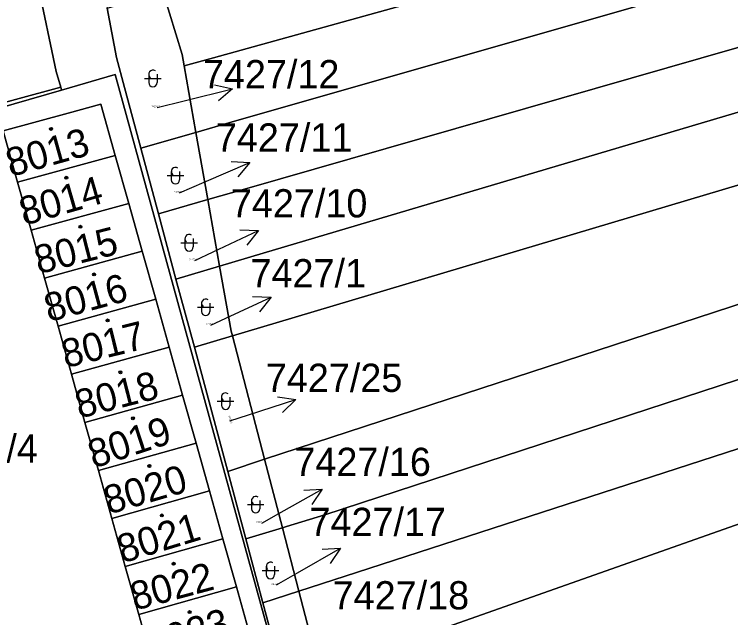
# Model space of a CAD drawing. Extents: x -596233 to -595156, y -1161235 to -1159375.
# Drawn here: x -595230.32 to -595187.2, y -1160231.16 to -1160194.84 of the extents above; entities that cross this region are included whole.
import ezdxf

# ---------------------------------------------------------------- set-up
doc = ezdxf.new("R2010")
doc.units = 0
for name, color, linetype in [('KN_KULTURY', 7, 'Continuous'), ('KN_PARC_CIS_POM', 7, 'Continuous'), ('KN_PARC_CIS_POZ', 7, 'Continuous'), ('KN_PARC_CIS_STAV', 7, 'Continuous'), ('KN_PARC_PLOCHA', 7, 'Continuous'), ('PARC_C_SIPKA', 7, 'Continuous'), ('parcely_l', 7, 'Continuous')]:
    doc.layers.add(name, color=color, linetype=linetype)

msp = doc.modelspace()

# ---------------------------------------------------------------- linework, layer by layer
at = {"layer": 'KN_KULTURY'}
for p, q in [((-595222.23, -1160198.45), (-595222.23, -1160198.95)), ((-595221.73, -1160198.45), (-595221.73, -1160198.95)), ((-595222.48, -1160198.7), (-595221.48, -1160198.7)), ((-595221.12, -1160204.55), (-595220.12, -1160204.55)), ((-595220.87, -1160204.3), (-595220.87, -1160204.8)), ((-595220.37, -1160204.3), (-595220.37, -1160204.8)), ((-595220.05, -1160208.34), (-595220.05, -1160208.84)), ((-595219.55, -1160208.34), (-595219.55, -1160208.84)), ((-595220.3, -1160208.59), (-595219.3, -1160208.59)), ((-595219.05, -1160212.23), (-595219.05, -1160212.73)), ((-595218.55, -1160212.23), (-595218.55, -1160212.73)), ((-595219.3, -1160212.48), (-595218.3, -1160212.48)), ((-595217.85, -1160217.88), (-595217.85, -1160218.38)), ((-595217.35, -1160217.88), (-595217.35, -1160218.38)), ((-595218.1, -1160218.13), (-595217.1, -1160218.13)), ((-595216.29, -1160224.36), (-595215.29, -1160224.36)), ((-595216.04, -1160224.11), (-595216.04, -1160224.61)), ((-595215.54, -1160224.11), (-595215.54, -1160224.61)), ((-595215.4, -1160228.32), (-595214.4, -1160228.32)), ((-595215.15, -1160228.07), (-595215.15, -1160228.57)), ((-595214.65, -1160228.07), (-595214.65, -1160228.57))]:
    msp.add_line(p, q, dxfattribs=at)
for centre, radius in [((-595228.11, -1160201.74), 0.09), ((-595228.11, -1160201.74), 0.0398), ((-595227.19, -1160204.68), 0.09), ((-595227.19, -1160204.68), 0.0398), ((-595226.34, -1160207.63), 0.09), ((-595226.34, -1160207.63), 0.0398), ((-595225.52, -1160210.5), 0.09), ((-595225.52, -1160210.5), 0.0398), ((-595224.71, -1160213.27), 0.09), ((-595224.71, -1160213.27), 0.0398), ((-595223.93, -1160216.39), 0.09), ((-595223.93, -1160216.39), 0.0398), ((-595223.18, -1160219.16), 0.09), ((-595223.18, -1160219.16), 0.0398), ((-595222.19, -1160222.03), 0.09), ((-595222.19, -1160222.03), 0.0398), ((-595221.44, -1160225.01), 0.09), ((-595221.44, -1160225.01), 0.0398), ((-595220.73, -1160227.92), 0.09), ((-595220.73, -1160227.92), 0.0398), ((-595219.77, -1160230.83), 0.09), ((-595219.77, -1160230.83), 0.0398)]:
    msp.add_circle(centre, radius, dxfattribs=at)
for centre, start, end in [((-595221.9797, -1160198.4503), 53.24031, 233.24031), ((-595221.9797, -1160198.9503), 180, 0), ((-595220.6197, -1160204.3003), 53.24031, 233.24031), ((-595220.6197, -1160204.8003), 180, 0), ((-595219.7997, -1160208.3403), 53.24031, 233.24031), ((-595219.7997, -1160208.8403), 180, 0), ((-595218.7997, -1160212.2303), 53.24031, 233.24031), ((-595218.7997, -1160212.7303), 180, 0), ((-595217.5997, -1160217.8803), 53.24031, 233.24031), ((-595217.5997, -1160218.3803), 180, 0), ((-595215.7897, -1160224.1103), 53.24031, 233.24031), ((-595215.7897, -1160224.6103), 180, 0), ((-595214.8997, -1160228.0703), 53.24031, 233.24031), ((-595214.8997, -1160228.5703), 180, 0)]:
    msp.add_arc(centre, 0.25, start, end, dxfattribs=at)
at = {"layer": 'KN_PARC_PLOCHA'}
for points in [[(-595187.92, -1160317.6), (-595190.58, -1160305.65), (-595191.91, -1160302.21), (-595197.24, -1160303.57), (-595197.75, -1160293.16), (-595201.21, -1160282.15), (-595203.95, -1160273.46), (-595205.75, -1160267.73), (-595207.35, -1160262.15), (-595209.05, -1160256.25), (-595210.78, -1160250.22), (-595212.83, -1160243.96), (-595211.99, -1160243.08), (-595224.25, -1160198.47), (-595227.48, -1160199.4), (-595227.53, -1160199.23), (-595227.8, -1160198.28), (-595230, -1160187.74), (-595233.07, -1160173.05), (-595234.39, -1160166.72), (-595231.18, -1160165.73), (-595232.27, -1160159.99), (-595234.42, -1160154.38)], [(-595232.22, -1160155.08), (-595231.26, -1160160.14), (-595229.67, -1160168.5), (-595228.76, -1160173.31), (-595227.19, -1160181.57), (-595226.4, -1160185.7), (-595225.59, -1160189.96), (-595224.74, -1160194.46), (-595224.17, -1160197.44), (-595223.76, -1160198.95), (-595222.7, -1160202.9), (-595221.64, -1160206.85), (-595220.59, -1160210.78), (-595219.48, -1160214.88), (-595217.47, -1160222.37), (-595216.38, -1160226.42), (-595215.35, -1160230.26), (-595214.03, -1160235.18), (-595212.32, -1160241.53), (-595211.79, -1160242.87), (-595210.27, -1160246.71), (-595205.5, -1160258.78)], [(-595274.69, -1160206.08), (-595271.71, -1160205.23), (-595268.73, -1160204.37), (-595265.76, -1160203.51), (-595262.78, -1160202.66), (-595259.8, -1160201.8), (-595256.82, -1160200.94), (-595253.84, -1160200.08), (-595250.66, -1160199.17), (-595247.64, -1160198.36), (-595244.62, -1160197.55), (-595241.54, -1160196.68), (-595243.44, -1160190.73), (-595245.4, -1160182.97), (-595246.77, -1160178.15), (-595233.07, -1160173.05), (-595230, -1160187.74), (-595227.8, -1160198.28), (-595227.53, -1160199.23), (-595254.83, -1160206.66), (-595259.3, -1160207.88), (-595274.98, -1160213.01)], [(-595244.74, -1160204.38), (-595227.48, -1160199.4), (-595224.25, -1160198.47), (-595211.99, -1160243.08)], [(-595216.14, -1160232.19), (-595216.95, -1160229.31), (-595217.76, -1160226.42), (-595218.57, -1160223.53), (-595219.38, -1160220.65), (-595220.19, -1160217.76), (-595221, -1160214.87), (-595221.81, -1160211.99), (-595222.62, -1160209.1), (-595223.43, -1160206.22), (-595224.25, -1160203.33), (-595225.11, -1160200.25), (-595227.08, -1160200.8), (-595230.99, -1160201.86), (-595230.13, -1160204.95), (-595229.31, -1160207.84), (-595228.5, -1160210.73), (-595227.69, -1160213.62), (-595226.88, -1160216.51), (-595226.07, -1160219.41), (-595225.26, -1160222.3), (-595224.45, -1160225.19), (-595223.64, -1160228.08), (-595222.83, -1160230.98), (-595222.02, -1160233.87)]]:
    msp.add_lwpolyline(points, dxfattribs=at)
for points in [[(-595158.2304, -1160181.9969), (-595177.59, -1160189.98), (-595217.4, -1160201.38), (-595219.39, -1160201.95), (-595220.1, -1160197.95), (-595218.33, -1160197.46), (-595198.57, -1160191.97), (-595178.84, -1160186.62), (-595171.77, -1160183.74), (-595158.7, -1160178.41), (-595158.2304, -1160178.1169)], [(-595158.2304, -1160186.6077), (-595176.27, -1160193.81), (-595216.46, -1160205.36), (-595218.67, -1160205.99), (-595219.39, -1160201.95), (-595217.4, -1160201.38), (-595177.59, -1160189.98), (-595158.2304, -1160181.9969)], [(-595158.2304, -1160190.3215), (-595175.04, -1160197.25), (-595215.34, -1160209.22), (-595217.96, -1160210), (-595218.67, -1160205.99), (-595216.46, -1160205.36), (-595176.27, -1160193.81), (-595158.2304, -1160186.6077)], [(-595198.57, -1160191.97), (-595218.33, -1160197.46), (-595220.1, -1160197.95), (-595220.22, -1160197.26), (-595221.36, -1160193.5), (-595219.11, -1160192.86), (-595199.9, -1160187.7)], [(-595158.2304, -1160195.1051), (-595173.04, -1160201.04), (-595214.55, -1160213.41), (-595217.19, -1160214.2), (-595217.26, -1160213.91), (-595217.96, -1160210), (-595215.34, -1160209.22), (-595175.04, -1160197.25), (-595158.2304, -1160190.3215)], [(-595220.1, -1160197.95), (-595219.39, -1160201.95), (-595222.7, -1160202.9), (-595223.76, -1160198.95), (-595224.17, -1160197.44), (-595224.74, -1160194.46), (-595221.36, -1160193.5), (-595220.22, -1160197.26)], [(-595158.2304, -1160202.6339), (-595161.45, -1160203.99), (-595179.14, -1160209.82), (-595215.25, -1160221.63), (-595217.19, -1160214.2), (-595214.55, -1160213.41), (-595173.04, -1160201.04), (-595158.2304, -1160195.1051)], [(-595227.48, -1160199.4), (-595244.74, -1160204.38), (-595244.5, -1160205.38), (-595243.69, -1160208.3), (-595242.87, -1160211.22), (-595242.06, -1160214.14), (-595241.25, -1160217.06), (-595240.38, -1160220.17), (-595240.09, -1160221.2), (-595249.96, -1160224.02), (-595254.83, -1160206.66), (-595227.53, -1160199.23)], [(-595224.25, -1160203.33), (-595230.13, -1160204.95), (-595230.99, -1160201.86), (-595227.08, -1160200.8), (-595225.11, -1160200.25)], [(-595218.67, -1160205.99), (-595221.64, -1160206.85), (-595222.7, -1160202.9), (-595219.39, -1160201.95)], [(-595158.2304, -1160206.8274), (-595169.48, -1160211.18), (-595211.63, -1160224.97), (-595213.93, -1160225.67), (-595214.18, -1160225.75), (-595215.25, -1160221.63), (-595179.14, -1160209.82), (-595161.45, -1160203.99), (-595158.2304, -1160202.6339)], [(-595223.43, -1160206.22), (-595229.31, -1160207.84), (-595230.13, -1160204.95), (-595224.25, -1160203.33)], [(-595222.62, -1160209.1), (-595228.5, -1160210.73), (-595229.31, -1160207.84), (-595223.43, -1160206.22)], [(-595217.96, -1160210), (-595220.59, -1160210.78), (-595221.64, -1160206.85), (-595218.67, -1160205.99)], [(-595158.2304, -1160210.9731), (-595168.27, -1160215), (-595210.4, -1160228.66), (-595213.19, -1160229.56), (-595214.18, -1160225.75), (-595213.93, -1160225.67), (-595211.63, -1160224.97), (-595169.48, -1160211.18), (-595158.2304, -1160206.8274)], [(-595221.81, -1160211.99), (-595227.69, -1160213.62), (-595228.5, -1160210.73), (-595222.62, -1160209.1)], [(-595217.19, -1160214.2), (-595219.48, -1160214.88), (-595220.59, -1160210.78), (-595217.96, -1160210), (-595217.26, -1160213.91)], [(-595158.2304, -1160215.2553), (-595166.95, -1160218.56), (-595208.96, -1160233.39), (-595211.92, -1160234.43), (-595213.19, -1160229.56), (-595210.4, -1160228.66), (-595168.27, -1160215), (-595158.2304, -1160210.9731)], [(-595221, -1160214.87), (-595226.88, -1160216.51), (-595227.69, -1160213.62), (-595221.81, -1160211.99)], [(-595215.25, -1160221.63), (-595217.47, -1160222.37), (-595219.48, -1160214.88), (-595217.19, -1160214.2)], [(-595220.19, -1160217.76), (-595226.07, -1160219.41), (-595226.88, -1160216.51), (-595221, -1160214.87)], [(-595158.2304, -1160221.9178), (-595164.71, -1160224.55), (-595206.68, -1160240.88), (-595209.5, -1160241.98), (-595211.83, -1160234.77), (-595211.92, -1160234.43), (-595208.96, -1160233.39), (-595166.95, -1160218.56), (-595158.2304, -1160215.2553)], [(-595219.38, -1160220.65), (-595225.26, -1160222.3), (-595226.07, -1160219.41), (-595220.19, -1160217.76)], [(-595218.57, -1160223.53), (-595224.45, -1160225.19), (-595225.26, -1160222.3), (-595219.38, -1160220.65)], [(-595214.18, -1160225.75), (-595216.38, -1160226.42), (-595217.47, -1160222.37), (-595215.25, -1160221.63)], [(-595217.76, -1160226.42), (-595223.64, -1160228.08), (-595224.45, -1160225.19), (-595218.57, -1160223.53)], [(-595213.19, -1160229.56), (-595215.35, -1160230.26), (-595216.38, -1160226.42), (-595214.18, -1160225.75)], [(-595216.95, -1160229.31), (-595222.83, -1160230.98), (-595223.64, -1160228.08), (-595217.76, -1160226.42)], [(-595216.14, -1160232.19), (-595222.02, -1160233.87), (-595222.83, -1160230.98), (-595216.95, -1160229.31)], [(-595211.92, -1160234.43), (-595214.03, -1160235.18), (-595215.35, -1160230.26), (-595213.19, -1160229.56)]]:
    msp.add_lwpolyline(points, close=True, dxfattribs=at)
at = {"layer": 'PARC_C_SIPKA'}
for points in [[(-595221.73, -1160200.44), (-595220.1, -1160200.04), (-595217.1858, -1160199.3275)], [(-595218.276, -1160199.0793), (-595217.1858, -1160199.3275), (-595218.0385, -1160200.0507)], [(-595217.2615, -1160203.6988), (-595216.1453, -1160203.7619), (-595216.8655, -1160204.6171)], [(-595220.37, -1160205.58), (-595218.9, -1160204.95), (-595216.1453, -1160203.7619)], [(-595219.46, -1160209.66), (-595218.34, -1160209.13), (-595215.6276, -1160207.8482)], [(-595216.7454, -1160207.8234), (-595215.6276, -1160207.8482), (-595216.3181, -1160208.7275)], [(-595218.49, -1160213.55), (-595217.58, -1160213.13), (-595214.8574, -1160211.87)], [(-595215.975, -1160211.8362), (-595214.8574, -1160211.87), (-595215.555, -1160212.7437)], [(-595214.4857, -1160217.8611), (-595213.3797, -1160218.0243), (-595214.1738, -1160218.8112)], [(-595217.34, -1160219.32), (-595216.23, -1160218.96), (-595213.3797, -1160218.0243)], [(-595215.42, -1160225.47), (-595214.4, -1160224.9), (-595211.783, -1160223.4333)], [(-595212.8998, -1160223.486), (-595211.783, -1160223.4333), (-595212.4109, -1160224.3584)], [(-595214.53, -1160229.19), (-595213.28, -1160228.47), (-595210.6811, -1160226.9714)], [(-595211.7972, -1160227.0378), (-595210.6811, -1160226.9714), (-595211.2976, -1160227.9041)]]:
    msp.add_lwpolyline(points, dxfattribs=at)
at = {"layer": 'parcely_l'}
for points in [[(-595233.07, -1160173.05), (-595230, -1160187.74), (-595227.8, -1160198.28), (-595227.53, -1160199.23)], [(-595158.2304, -1160181.9969), (-595177.59, -1160189.98), (-595217.4, -1160201.38), (-595219.39, -1160201.95)], [(-595158.2304, -1160186.6077), (-595176.27, -1160193.81), (-595216.46, -1160205.36), (-595218.67, -1160205.99)], [(-595217.96, -1160210), (-595215.34, -1160209.22), (-595175.04, -1160197.25), (-595158.2304, -1160190.3215)], [(-595198.57, -1160191.97), (-595218.33, -1160197.46), (-595220.1, -1160197.95)], [(-595220.1, -1160197.95), (-595220.22, -1160197.26), (-595221.36, -1160193.5)], [(-595222.7, -1160202.9), (-595223.76, -1160198.95), (-595224.17, -1160197.44), (-595224.74, -1160194.46)], [(-595158.2304, -1160195.1051), (-595173.04, -1160201.04), (-595214.55, -1160213.41), (-595217.19, -1160214.2)], [(-595220.1, -1160197.95), (-595219.39, -1160201.95)], [(-595227.48, -1160199.4), (-595224.25, -1160198.47), (-595211.99, -1160243.08), (-595212.83, -1160243.96)], [(-595254.83, -1160206.66), (-595227.53, -1160199.23)], [(-595227.48, -1160199.4), (-595244.74, -1160204.38), (-595244.5, -1160205.38)], [(-595227.53, -1160199.23), (-595227.48, -1160199.4)], [(-595224.25, -1160203.33), (-595225.11, -1160200.25), (-595227.08, -1160200.8), (-595230.99, -1160201.86), (-595230.13, -1160204.95)], [(-595219.39, -1160201.95), (-595222.7, -1160202.9)], [(-595219.39, -1160201.95), (-595218.67, -1160205.99)], [(-595215.25, -1160221.63), (-595179.14, -1160209.82), (-595161.45, -1160203.99), (-595158.2304, -1160202.6339)], [(-595221.64, -1160206.85), (-595222.7, -1160202.9)], [(-595224.25, -1160203.33), (-595230.13, -1160204.95)], [(-595223.43, -1160206.22), (-595224.25, -1160203.33)], [(-595230.13, -1160204.95), (-595229.31, -1160207.84)], [(-595229.31, -1160207.84), (-595223.43, -1160206.22)], [(-595222.62, -1160209.1), (-595223.43, -1160206.22)], [(-595218.67, -1160205.99), (-595221.64, -1160206.85)], [(-595218.67, -1160205.99), (-595217.96, -1160210)], [(-595221.64, -1160206.85), (-595220.59, -1160210.78)], [(-595158.2304, -1160206.8274), (-595169.48, -1160211.18), (-595211.63, -1160224.97), (-595213.93, -1160225.67), (-595214.18, -1160225.75)], [(-595229.31, -1160207.84), (-595228.5, -1160210.73)], [(-595228.5, -1160210.73), (-595222.62, -1160209.1)], [(-595221.81, -1160211.99), (-595222.62, -1160209.1)], [(-595220.59, -1160210.78), (-595217.96, -1160210)], [(-595217.19, -1160214.2), (-595217.26, -1160213.91), (-595217.96, -1160210)], [(-595228.5, -1160210.73), (-595227.69, -1160213.62)], [(-595219.48, -1160214.88), (-595220.59, -1160210.78)], [(-595158.2304, -1160210.9731), (-595168.27, -1160215), (-595210.4, -1160228.66), (-595213.19, -1160229.56)], [(-595221.81, -1160211.99), (-595227.69, -1160213.62)], [(-595221, -1160214.87), (-595221.81, -1160211.99)], [(-595227.69, -1160213.62), (-595226.88, -1160216.51)], [(-595217.19, -1160214.2), (-595219.48, -1160214.88)], [(-595215.25, -1160221.63), (-595217.19, -1160214.2)], [(-595226.88, -1160216.51), (-595221, -1160214.87)], [(-595221, -1160214.87), (-595220.19, -1160217.76)], [(-595219.48, -1160214.88), (-595217.47, -1160222.37)], [(-595158.2304, -1160215.2553), (-595166.95, -1160218.56), (-595208.96, -1160233.39), (-595211.92, -1160234.43)], [(-595226.07, -1160219.41), (-595226.88, -1160216.51)], [(-595220.19, -1160217.76), (-595226.07, -1160219.41)], [(-595219.38, -1160220.65), (-595220.19, -1160217.76)], [(-595226.07, -1160219.41), (-595225.26, -1160222.3)], [(-595219.38, -1160220.65), (-595225.26, -1160222.3)], [(-595218.57, -1160223.53), (-595219.38, -1160220.65)], [(-595215.25, -1160221.63), (-595217.47, -1160222.37)], [(-595214.18, -1160225.75), (-595215.25, -1160221.63)], [(-595225.26, -1160222.3), (-595224.45, -1160225.19)], [(-595217.47, -1160222.37), (-595216.38, -1160226.42)], [(-595224.45, -1160225.19), (-595218.57, -1160223.53)], [(-595217.76, -1160226.42), (-595218.57, -1160223.53)], [(-595224.45, -1160225.19), (-595223.64, -1160228.08)], [(-595216.38, -1160226.42), (-595214.18, -1160225.75)], [(-595213.19, -1160229.56), (-595214.18, -1160225.75)], [(-595223.64, -1160228.08), (-595217.76, -1160226.42)], [(-595217.76, -1160226.42), (-595216.95, -1160229.31)], [(-595216.38, -1160226.42), (-595215.35, -1160230.26)], [(-595222.83, -1160230.98), (-595223.64, -1160228.08)], [(-595216.95, -1160229.31), (-595222.83, -1160230.98)], [(-595216.14, -1160232.19), (-595216.95, -1160229.31)], [(-595215.35, -1160230.26), (-595213.19, -1160229.56)], [(-595213.19, -1160229.56), (-595211.92, -1160234.43)], [(-595215.35, -1160230.26), (-595214.03, -1160235.18)], [(-595222.83, -1160230.98), (-595222.02, -1160233.87)]]:
    msp.add_lwpolyline(points, dxfattribs=at)

# ---------------------------------------------------------------- texts
at = {"layer": 'KN_PARC_CIS_POM'}
for s, p in [('7427/12', (-595222.0633, -1160200.44)), ('7427/11', (-595220.7033, -1160205.58)), ('7427/10', (-595219.7933, -1160209.66)), ('7427/1', (-595218.7733, -1160213.55)), ('7427/16', (-595215.7533, -1160225.47)), ('7427/17', (-595214.8633, -1160229.19))]:
    msp.add_text(s, height=0.1, dxfattribs=at).set_placement(p)
msp.add_text('7427/25', height=0.1, rotation=287.07866, dxfattribs=at).set_placement((-595217.4379, -1160219.0014))
at = {"layer": 'KN_PARC_CIS_POZ'}
for s, p in [('7427/12', (-595218.9664, -1160199.2918)), ('7427/11', (-595218.1877, -1160203.103)), ('7427/10', (-595217.2835, -1160207.0671)), ('7427/1', (-595216.1014, -1160211.2778)), ('7427/25', (-595215.1798, -1160217.5729)), ('6977/4', (-595235.8566, -1160221.83)), ('7427/16', (-595213.4605, -1160222.632)), ('7427/17', (-595212.5512, -1160226.2486)), ('7427/18', (-595211.1586, -1160230.6663))]:
    msp.add_text(s, height=1.7, dxfattribs=at).set_placement(p)
at = {"layer": 'KN_PARC_CIS_STAV'}
for s, rotation, p in [('8013', 15.62355, (-595230.5415, -1160204.6394)), ('8014', 16.06058, (-595229.725, -1160207.5722)), ('8015', 14.33445, (-595228.8596, -1160210.4916)), ('8016', 15.17614, (-595228.2479, -1160213.3759)), ('8017', 13.86687, (-595227.2358, -1160216.147)), ('8018', 14.38153, (-595226.409, -1160219.1841)), ('8019', 18.09218, (-595225.5425, -1160222.1879)), ('8020', 16.22354, (-595224.6425, -1160224.9607)), ('8021', 16.83095, (-595223.8231, -1160227.9024)), ('8022', 14.99759, (-595223.0705, -1160230.7465)), ('8023', 16.5665, (-595222.0873, -1160233.6286))]:
    msp.add_text(s, height=1.7, rotation=rotation, dxfattribs=at).set_placement(p)

doc.saveas('drawing.dxf')
